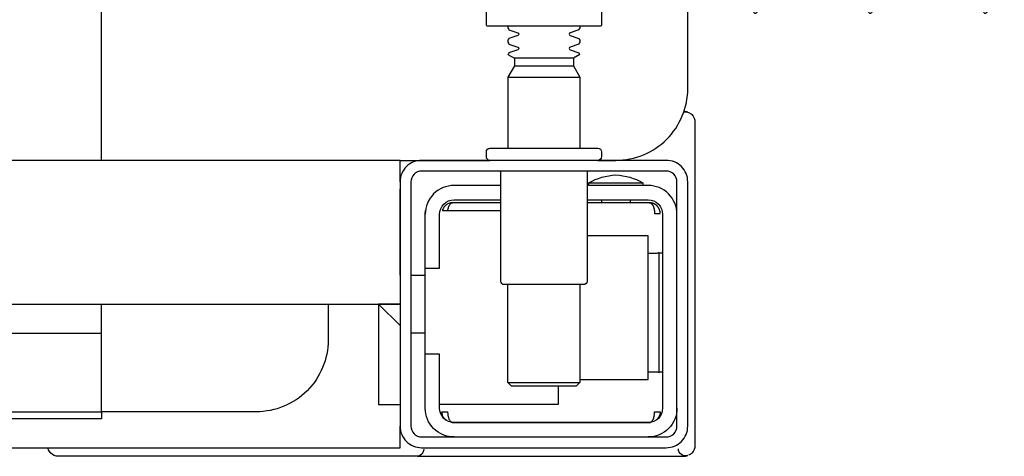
# Model space of a CAD drawing. Header units: millimetres. Extents: x 28600 to 181045, y -399112 to -163690.
# Tile 314 of 482: x 74709.65 to 74723.34, y -197751.49 to -197745.41. Entities that reach past the tile are written whole.
import ezdxf

# ---------------------------------------------------------------- set-up
doc = ezdxf.new("R2010")
doc.units = ezdxf.units.MM
doc.layers.get('0').update_dxf_attribs({"color": 8})
doc.layers.add('!!_@ wypos sanit nd', color=8, linetype='Continuous', plot=False)

# ---------------------------------------------------------------- blocks, each defined once
blk = doc.blocks.new('A$C4ebe9e89')
for points in [[(-0.15993, 0.04968), (-0.17248, 0.04968, 0.405519), (-0.172, 0.05018), (-0.172, 0.05088, 0.414214), (-0.1725, 0.05138), (-0.1875, 0.05138, 0.414214), (-0.188, 0.05088), (-0.188, 0.05018, 0.405519), (-0.18751, 0.04968), (-0.19, 0.04968, -0.414214), (-0.2, 0.05968), (-0.2, 0.13968, -0.266001), (-0.19506, 0.1483)], [(-0.188, 0.14483), (-0.188, 0.06856, 0.414214), (-0.1878, 0.06836), (-0.17545, 0.06836), (-0.1722, 0.06836, 0.414214), (-0.172, 0.06856), (-0.172, 0.07236)], [(-0.185, 0.06836), (-0.185, 0.06812, -0.050055), (-0.18485, 0.06786), (-0.18364, 0.06745, -0.719897), (-0.18364, 0.06707), (-0.18485, 0.06666, -0.050055), (-0.185, 0.0664), (-0.185, 0.06612, -0.050055), (-0.18485, 0.06586), (-0.18364, 0.06545, -0.719897), (-0.18364, 0.06507), (-0.18485, 0.06466, -0.050055), (-0.185, 0.0644), (-0.1841, 0.06388), (-0.1841, 0.06282), (-0.185, 0.06126), (-0.185, 0.05138)], [(-0.175, 0.06836), (-0.175, 0.06812, 0.050055), (-0.17514, 0.06786), (-0.17636, 0.06745, 0.719897), (-0.17636, 0.06707), (-0.17514, 0.06666, 0.050055), (-0.175, 0.0664), (-0.175, 0.06612, 0.050055), (-0.17514, 0.06586), (-0.17636, 0.06545, 0.719897), (-0.17636, 0.06507), (-0.17514, 0.06466, 0.050055), (-0.175, 0.0644), (-0.1759, 0.06388), (-0.1759, 0.06282), (-0.175, 0.06126), (-0.175, 0.05138)], [(-0.20011, 0.05634, 0.091301), (-0.20055, 0.05604, 0.198909), (-0.20099, 0.05497)], [(-0.19944, 0.0564, 0.170835), (-0.20011, 0.05634)], [(-0.186, 0.04818), (-0.186, 0.03288, 0.414214), (-0.1855, 0.03238), (-0.1745, 0.03238, 0.414214), (-0.174, 0.03288), (-0.174, 0.04818)], [(-0.1985, 0.04218, -0.414214), (-0.1945, 0.04618), (-0.18625, 0.04618), (-0.18625, 0.04656), (-0.19375, 0.04656), (-0.19375, 0.04618)], [(-0.18625, 0.04656, 0.119096), (-0.19, 0.04764, 0.119096), (-0.19375, 0.04656)], [(-0.174, 0.04618), (-0.1675, 0.04618, -0.414214), (-0.1635, 0.04218), (-0.16353, 0.04268)], [(-0.186, 0.04418), (-0.1945, 0.04418, 0.414214), (-0.1965, 0.04218), (-0.1965, 0.01518, 0.414214), (-0.1945, 0.01318), (-0.1675, 0.01318, 0.414214), (-0.1655, 0.01518), (-0.1655, 0.02268), (-0.1635, 0.02268), (-0.1635, 0.04218)], [(-0.1635, 0.03468), (-0.1655, 0.03468), (-0.1655, 0.04218, 0.414214), (-0.1675, 0.04418), (-0.174, 0.04418)], [(-0.1945, 0.02025), (-0.19515, 0.02024), (-0.19542, 0.02024), (-0.1956, 0.02024), (-0.19567, 0.02024, 0.116465), (-0.19589, 0.02018), (-0.19601, 0.02013), (-0.19601, 0.03683), (-0.19589, 0.03678, 0.116465), (-0.19567, 0.03672), (-0.19542, 0.03672), (-0.19515, 0.03672), (-0.1945, 0.03671)], [(-0.15, 0.02968), (-0.15, 0.02468, 0.414214), (-0.14, 0.01468), (-0.11847, 0.01468), (-0.11847, 0.02968)], [(-0.1675, 0.01118, 0.414214), (-0.1635, 0.01518), (-0.1635, 0.02268)], [(-0.1985, 0.01518, 0.414214), (-0.1945, 0.01118)], [(-0.20099, 0.00998, 0.198909), (-0.20055, 0.00892, 0.091301), (-0.20011, 0.00862)], [(-0.1633, 0.00948, 0.412536), (-0.1623, 0.00848), (-0.1125, 0.00848), (-0.11221, 0.00851), (-0.11193, 0.0086), (-0.11168, 0.00873), (-0.11145, 0.00892), (-0.11126, 0.00914), (-0.11112, 0.0094), (-0.11104, 0.00968)], [(-0.16237, 0.00849), (-0.16249, 0.00849), (-0.16269, 0.00849), (-0.16294, 0.00849), (-0.16323, 0.00849), (-0.16357, 0.00849), (-0.16393, 0.00849), (-0.16428, 0.00849), (-0.19771, 0.00849), (-0.19841, 0.00849), (-0.19903, 0.00849), (-0.19948, 0.00849), (-0.19961, 0.00849), (-0.19973, 0.00851), (-0.19984, 0.00853), (-0.20003, 0.00859, 0.517033), (-0.1987, 0.00952)]]:
    blk.add_lwpolyline(points, format="xyb")
for points in [[(-0.11847, 0.04968), (-0.11847, 0.13968), (0.11153, 0.13968), (0.11153, 0.04968)], [(-0.1841, 0.06388), (-0.1759, 0.06388)], [(-0.1759, 0.06282), (-0.1841, 0.06282)], [(-0.175, 0.06126), (-0.185, 0.06126)], [(-0.20001, 0.05638), (-0.19987, 0.05642), (-0.19976, 0.05645), (-0.19962, 0.05647), (-0.19948, 0.05647)], [(-0.20099, 0.05497), (-0.20099, 0.00998)], [(-0.16, 0.04668), (-0.16, 0.04968), (0.16, 0.04968), (0.16, 0.04668)], [(-0.16, 0.03368), (-0.16, 0.04568)], [(-0.192, 0.04418), (-0.192, 0.04378)], [(-0.188, 0.04418), (-0.188, 0.04378)], [(-0.19478, 0.04378), (-0.186, 0.04378)], [(-0.16664, 0.04268), (-0.16666, 0.04284), (-0.16669, 0.04295), (-0.16672, 0.04306), (-0.16675, 0.04316), (-0.16679, 0.04326), (-0.16683, 0.04337), (-0.16689, 0.04346), (-0.16694, 0.04355), (-0.16701, 0.04363), (-0.1671, 0.0437), (-0.16718, 0.04375), (-0.16728, 0.04378), (-0.16718, 0.04377), (-0.16708, 0.04376), (-0.16696, 0.04373), (-0.16686, 0.0437), (-0.16677, 0.04367), (-0.16666, 0.04362), (-0.16657, 0.04357), (-0.16646, 0.0435), (-0.16636, 0.04342), (-0.16627, 0.04334), (-0.16618, 0.04324), (-0.1661, 0.04314), (-0.16603, 0.04303), (-0.16597, 0.04292), (-0.16592, 0.0428), (-0.16588, 0.04268), (-0.174, 0.04268)], [(-0.174, 0.04378), (-0.16722, 0.04378)], [(-0.185, 0.01918), (-0.1945, 0.01918), (-0.1945, 0.03918), (-0.186, 0.03918)], [(-0.19591, 0.03679), (-0.19602, 0.03679), (-0.19616, 0.03679), (-0.19632, 0.03679), (-0.1965, 0.03679)], [(-0.1615, 0.03368), (-0.1635, 0.03368)], [(-0.185, 0.03238), (-0.185, 0.01876), (-0.1845, 0.01826), (-0.1755, 0.01826), (-0.175, 0.01876), (-0.175, 0.03238)], [(0.16, 0.02668), (0.157, 0.02968), (0.16, 0.02968), (-0.16, 0.02968), (-0.157, 0.02968), (-0.16, 0.02668)], [(-0.157, 0.02968), (-0.157, 0.01568), (-0.16, 0.01568)], [(0.10602, 0.02968), (0.10602, 0.0256), (-0.11847, 0.0256)], [(-0.1615, 0.02568), (-0.1635, 0.02568)], [(-0.1965, 0.02017), (-0.19632, 0.02017), (-0.19616, 0.02017), (-0.19602, 0.02017), (-0.19591, 0.02017)], [(-0.175, 0.01876), (-0.185, 0.01876)], [(-0.182, 0.01826), (-0.182, 0.01568), (-0.1655, 0.01568)], [(-0.16636, 0.01353), (-0.16625, 0.01364), (-0.16618, 0.01371), (-0.16612, 0.01379), (-0.16606, 0.01388), (-0.166, 0.01398), (-0.16596, 0.01407), (-0.16592, 0.01417), (-0.16589, 0.01428), (-0.16586, 0.01438), (-0.16584, 0.01449), (-0.16583, 0.01459), (-0.16583, 0.01469), (-0.16593, 0.01468), (-0.16606, 0.01468), (-0.1663, 0.01468), (-0.1664, 0.01468), (-0.16651, 0.01468), (-0.16661, 0.01468), (-0.16661, 0.01458), (-0.16662, 0.01448), (-0.16663, 0.01438), (-0.16664, 0.01428), (-0.16665, 0.01418), (-0.16667, 0.01407), (-0.1667, 0.01397), (-0.16673, 0.01387), (-0.16676, 0.01377), (-0.1668, 0.01366), (-0.16685, 0.01356), (-0.1669, 0.01347), (-0.16697, 0.01338), (-0.16704, 0.01331), (-0.16712, 0.01325), (-0.16725, 0.01318), (-0.19475, 0.01318), (-0.19493, 0.01328), (-0.19501, 0.01336), (-0.19507, 0.01344), (-0.19513, 0.01353), (-0.19518, 0.01363), (-0.19522, 0.01372), (-0.19526, 0.01383), (-0.19529, 0.01393), (-0.19532, 0.01405), (-0.19534, 0.01415), (-0.19536, 0.01425), (-0.19537, 0.01435), (-0.19538, 0.01446), (-0.19538, 0.01458), (-0.19539, 0.01468), (-0.19617, 0.01467), (-0.19616, 0.01456), (-0.19615, 0.01446), (-0.19613, 0.01435), (-0.1961, 0.01425), (-0.19607, 0.01415), (-0.19603, 0.01405), (-0.19598, 0.01395), (-0.19592, 0.01386), (-0.19586, 0.01377), (-0.19579, 0.01369), (-0.19571, 0.01361), (-0.19563, 0.01353)], [(-0.03305, 0.00968), (-0.16, 0.00968), (-0.16, 0.01268)]]:
    blk.add_lwpolyline(points)
for points in [[(-0.2, 0.01268), (-0.2, 0.04668, -0.414214), (-0.197, 0.04968), (-0.163, 0.04968, -0.414214), (-0.16, 0.04668), (-0.16, 0.01268, -0.414214), (-0.163, 0.00968), (-0.197, 0.00968, -0.414214)], [(-0.1615, 0.04668), (-0.1615, 0.01268, -0.414214), (-0.163, 0.01118), (-0.197, 0.01118, -0.414214), (-0.1985, 0.01268), (-0.1985, 0.04668, -0.414214), (-0.197, 0.04818), (-0.163, 0.04818, -0.414214)]]:
    blk.add_lwpolyline(points, format="xyb", close=True)
for points in [[(-0.19467, 0.04378), (-0.19466, 0.04378), (-0.19466, 0.04378), (-0.19466, 0.04378), (-0.19466, 0.04378), (-0.19466, 0.04378), (-0.19466, 0.04378), (-0.19466, 0.04378), (-0.19466, 0.04378), (-0.19466, 0.04378), (-0.19466, 0.04378), (-0.19466, 0.04378), (-0.19466, 0.04378), (-0.19466, 0.04378), (-0.19466, 0.04378), (-0.19466, 0.04378), (-0.19466, 0.04378), (-0.19467, 0.04378), (-0.19467, 0.04378), (-0.19467, 0.04378), (-0.19467, 0.04378), (-0.19468, 0.04378), (-0.19468, 0.04378), (-0.19469, 0.04378), (-0.1947, 0.04378), (-0.1947, 0.04378), (-0.19471, 0.04378), (-0.19471, 0.04378), (-0.19471, 0.04378), (-0.19471, 0.04378), (-0.19472, 0.04378), (-0.19472, 0.04378), (-0.19472, 0.04377), (-0.19472, 0.04377), (-0.19473, 0.04377), (-0.19473, 0.04377), (-0.19473, 0.04377), (-0.19473, 0.04377), (-0.19473, 0.04377), (-0.19473, 0.04377), (-0.19474, 0.04377), (-0.19474, 0.04377), (-0.19474, 0.04377), (-0.19474, 0.04377), (-0.19474, 0.04377), (-0.19475, 0.04377), (-0.19475, 0.04377), (-0.19475, 0.04377), (-0.19475, 0.04377), (-0.19476, 0.04377), (-0.19476, 0.04377), (-0.19476, 0.04377), (-0.19477, 0.04376), (-0.19477, 0.04376), (-0.19477, 0.04376), (-0.19478, 0.04376), (-0.19479, 0.04376), (-0.19479, 0.04376), (-0.1948, 0.04375), (-0.19481, 0.04375), (-0.19481, 0.04375), (-0.19482, 0.04374), (-0.19483, 0.04374), (-0.19483, 0.04374), (-0.19484, 0.04373), (-0.19485, 0.04373), (-0.19485, 0.04373), (-0.19486, 0.04372), (-0.19487, 0.04372), (-0.19488, 0.04371), (-0.19488, 0.04371), (-0.19489, 0.0437), (-0.1949, 0.0437), (-0.1949, 0.04369), (-0.19491, 0.04369), (-0.19492, 0.04368), (-0.19493, 0.04368), (-0.19493, 0.04367), (-0.19494, 0.04367), (-0.19495, 0.04366), (-0.19495, 0.04366), (-0.19496, 0.04365), (-0.19497, 0.04364), (-0.19497, 0.04364), (-0.19498, 0.04363), (-0.19499, 0.04362), (-0.19499, 0.04362), (-0.195, 0.04361), (-0.19501, 0.0436), (-0.19501, 0.04359), (-0.19502, 0.04359), (-0.19503, 0.04358), (-0.19503, 0.04357), (-0.19504, 0.04356), (-0.19504, 0.04356), (-0.19505, 0.04355), (-0.19506, 0.04354), (-0.19506, 0.04353), (-0.19507, 0.04352), (-0.19508, 0.04351), (-0.19508, 0.0435), (-0.19509, 0.04349), (-0.19509, 0.04349), (-0.1951, 0.04348), (-0.19511, 0.04347), (-0.19511, 0.04346), (-0.19512, 0.04345), (-0.19512, 0.04344), (-0.19513, 0.04343), (-0.19513, 0.04342), (-0.19514, 0.04341), (-0.19515, 0.0434), (-0.19515, 0.04339), (-0.19516, 0.04338), (-0.19516, 0.04337), (-0.19517, 0.04336), (-0.19517, 0.04334), (-0.19518, 0.04333), (-0.19518, 0.04332), (-0.19519, 0.04331), (-0.19519, 0.0433), (-0.1952, 0.04329), (-0.1952, 0.04328), (-0.19521, 0.04327), (-0.19521, 0.04325), (-0.19522, 0.04324), (-0.19522, 0.04323), (-0.19523, 0.04322), (-0.19523, 0.04321), (-0.19524, 0.04319), (-0.19524, 0.04318), (-0.19525, 0.04317), (-0.19525, 0.04316), (-0.19526, 0.04313), (-0.19527, 0.04311), (-0.19527, 0.04308), (-0.19528, 0.04306), (-0.19529, 0.04303), (-0.1953, 0.043), (-0.1953, 0.04298), (-0.19531, 0.04295), (-0.19532, 0.04292), (-0.19532, 0.0429), (-0.19533, 0.04287), (-0.19533, 0.04285), (-0.19534, 0.04282), (-0.19534, 0.04279), (-0.19535, 0.04277), (-0.19535, 0.04274), (-0.19536, 0.04271), (-0.19536, 0.04269), (-0.19536, 0.04266), (-0.19537, 0.04263), (-0.19537, 0.04261), (-0.19537, 0.04258), (-0.19537, 0.04257), (-0.19537, 0.04256), (-0.19537, 0.04255), (-0.19537, 0.04255), (-0.19537, 0.04254), (-0.19538, 0.04253), (-0.19538, 0.04253), (-0.19538, 0.04252), (-0.19538, 0.04252), (-0.19538, 0.04251), (-0.19538, 0.04251), (-0.19538, 0.0425), (-0.19538, 0.04249), (-0.19538, 0.04249), (-0.19538, 0.04248), (-0.19538, 0.04248), (-0.19538, 0.04248), (-0.19538, 0.04247), (-0.19538, 0.04247), (-0.19538, 0.04246), (-0.19538, 0.04246), (-0.19538, 0.04246), (-0.19538, 0.04245), (-0.19538, 0.04245), (-0.19538, 0.04245), (-0.19538, 0.04244), (-0.19538, 0.04244), (-0.19538, 0.04244), (-0.19538, 0.04244), (-0.19538, 0.04243), (-0.19538, 0.04243), (-0.19538, 0.04243), (-0.19538, 0.04242), (-0.19538, 0.04242), (-0.19538, 0.04241), (-0.19538, 0.04241), (-0.19538, 0.0424), (-0.19538, 0.0424), (-0.19538, 0.04239), (-0.19538, 0.04239), (-0.19538, 0.04239), (-0.19538, 0.04238), (-0.19538, 0.04238), (-0.19538, 0.04237), (-0.19538, 0.04237), (-0.19538, 0.04236), (-0.19538, 0.04236), (-0.19538, 0.04235), (-0.19538, 0.04235), (-0.19538, 0.04234), (-0.19538, 0.04234), (-0.19538, 0.04234), (-0.19538, 0.04233), (-0.19538, 0.04232), (-0.19538, 0.04232), (-0.19538, 0.04231), (-0.19538, 0.04231), (-0.19538, 0.04231), (-0.19538, 0.0423), (-0.19538, 0.0423), (-0.19538, 0.04229), (-0.19538, 0.04229), (-0.19538, 0.04229), (-0.19538, 0.04229), (-0.19538, 0.04228), (-0.19538, 0.04228), (-0.19538, 0.04228), (-0.19538, 0.04228), (-0.19539, 0.04228), (-0.19539, 0.04228), (-0.19539, 0.04228), (-0.19539, 0.04227), (-0.19539, 0.04227), (-0.1954, 0.04227), (-0.1954, 0.04227), (-0.1954, 0.04227), (-0.1954, 0.04227), (-0.19541, 0.04227), (-0.19541, 0.04227), (-0.19542, 0.04227), (-0.19542, 0.04227), (-0.19543, 0.04228), (-0.19544, 0.04228), (-0.19545, 0.04228), (-0.19545, 0.04228), (-0.19546, 0.04228), (-0.19546, 0.04228), (-0.19546, 0.04228), (-0.19547, 0.04228), (-0.19548, 0.04228), (-0.19549, 0.04228), (-0.19549, 0.04228), (-0.1955, 0.04228), (-0.19551, 0.04228), (-0.19552, 0.04228), (-0.19553, 0.04228), (-0.19554, 0.04228), (-0.19555, 0.04228), (-0.19556, 0.04228), (-0.19557, 0.04228), (-0.19558, 0.04228), (-0.19559, 0.04228), (-0.19561, 0.04228), (-0.19563, 0.04228), (-0.19565, 0.04228), (-0.19568, 0.04228), (-0.1957, 0.04228), (-0.19574, 0.04228), (-0.19576, 0.04228), (-0.19578, 0.04228), (-0.19595, 0.04228), (-0.19596, 0.04228), (-0.19598, 0.04228), (-0.19599, 0.04228), (-0.196, 0.04228), (-0.19602, 0.04228), (-0.19603, 0.04228), (-0.19604, 0.04228), (-0.19605, 0.04228), (-0.19606, 0.04228), (-0.19607, 0.04228), (-0.19608, 0.04228), (-0.19609, 0.04228), (-0.1961, 0.04228), (-0.19611, 0.04228), (-0.19612, 0.04228), (-0.19613, 0.04229), (-0.19613, 0.04229), (-0.19614, 0.04229), (-0.19614, 0.04229), (-0.19615, 0.04229), (-0.19615, 0.04229), (-0.19615, 0.04229), (-0.19615, 0.04229), (-0.19616, 0.04229), (-0.19616, 0.04229), (-0.19616, 0.04228), (-0.19616, 0.04228), (-0.19616, 0.04228), (-0.19616, 0.04228), (-0.19616, 0.04228), (-0.19616, 0.04228), (-0.19616, 0.04227), (-0.19616, 0.04227), (-0.19616, 0.04227), (-0.19617, 0.04227), (-0.19617, 0.04227), (-0.19617, 0.04227), (-0.19617, 0.04227), (-0.19617, 0.04227), (-0.19617, 0.04227), (-0.19617, 0.04227), (-0.19617, 0.04228), (-0.19617, 0.04228), (-0.19617, 0.04228), (-0.19617, 0.04229), (-0.19617, 0.04229), (-0.19617, 0.04229), (-0.19617, 0.0423), (-0.19617, 0.04231), (-0.19617, 0.04232), (-0.19617, 0.04233), (-0.19617, 0.04234), (-0.19616, 0.04234), (-0.19616, 0.04234), (-0.19616, 0.04235), (-0.19616, 0.04235), (-0.19616, 0.04236), (-0.19616, 0.04236), (-0.19616, 0.04237), (-0.19616, 0.04238), (-0.19616, 0.04239), (-0.19616, 0.04239), (-0.19616, 0.0424), (-0.19616, 0.0424), (-0.19616, 0.04241), (-0.19616, 0.04241), (-0.19616, 0.04241), (-0.19616, 0.04242), (-0.19616, 0.04242), (-0.19616, 0.04243), (-0.19616, 0.04243), (-0.19616, 0.04244), (-0.19616, 0.04244), (-0.19616, 0.04245), (-0.19616, 0.04245), (-0.19616, 0.04246), (-0.19616, 0.04246), (-0.19615, 0.04246), (-0.19615, 0.04246), (-0.19615, 0.04247), (-0.19615, 0.04247), (-0.19615, 0.04248), (-0.19615, 0.04248), (-0.19615, 0.04248), (-0.19615, 0.04249), (-0.19615, 0.04249), (-0.19615, 0.0425), (-0.19615, 0.04251), (-0.19615, 0.04251), (-0.19615, 0.04252), (-0.19615, 0.04252), (-0.19614, 0.04253), (-0.19614, 0.04254), (-0.19614, 0.04254), (-0.19614, 0.04255), (-0.19614, 0.04256), (-0.19614, 0.04256), (-0.19614, 0.04257), (-0.19614, 0.04258), (-0.19613, 0.04259), (-0.19613, 0.0426), (-0.19613, 0.0426), (-0.19613, 0.04261), (-0.19612, 0.04263), (-0.19612, 0.04264), (-0.19612, 0.04266), (-0.19611, 0.04268), (-0.19611, 0.04269), (-0.1961, 0.04271), (-0.1961, 0.04273), (-0.19609, 0.04274), (-0.19609, 0.04276), (-0.19608, 0.04277), (-0.19608, 0.04279), (-0.19607, 0.04281), (-0.19606, 0.04282), (-0.19606, 0.04284), (-0.19605, 0.04285), (-0.19605, 0.04287), (-0.19604, 0.04288), (-0.19603, 0.0429), (-0.19602, 0.04291), (-0.19602, 0.04293), (-0.19601, 0.04295), (-0.196, 0.04296), (-0.19599, 0.04298), (-0.19599, 0.04299), (-0.19598, 0.043), (-0.19597, 0.04302), (-0.19596, 0.04303), (-0.19595, 0.04305), (-0.19595, 0.04306), (-0.19594, 0.04308), (-0.19593, 0.04309), (-0.19592, 0.04311), (-0.19591, 0.04312), (-0.1959, 0.04313), (-0.19589, 0.04315), (-0.19588, 0.04316), (-0.19587, 0.04317), (-0.19586, 0.04319), (-0.19585, 0.0432), (-0.19584, 0.04321), (-0.19583, 0.04323), (-0.19582, 0.04324), (-0.19581, 0.04325), (-0.1958, 0.04327), (-0.19578, 0.04328), (-0.19577, 0.04329), (-0.19576, 0.0433), (-0.19575, 0.04332), (-0.19574, 0.04333), (-0.19573, 0.04334), (-0.19571, 0.04335), (-0.1957, 0.04336), (-0.19569, 0.04338), (-0.19568, 0.04339), (-0.19567, 0.0434), (-0.19565, 0.04341), (-0.19564, 0.04342), (-0.19563, 0.04343), (-0.19561, 0.04344), (-0.1956, 0.04345), (-0.19559, 0.04346), (-0.19557, 0.04347), (-0.19556, 0.04348), (-0.19555, 0.04349), (-0.19553, 0.0435), (-0.19552, 0.04351), (-0.19551, 0.04352), (-0.19549, 0.04353), (-0.19548, 0.04354), (-0.19546, 0.04355), (-0.19545, 0.04356), (-0.19543, 0.04357), (-0.19542, 0.04358), (-0.19541, 0.04358), (-0.19539, 0.04359), (-0.19538, 0.0436), (-0.19536, 0.04361), (-0.19535, 0.04362), (-0.19533, 0.04362), (-0.19532, 0.04363), (-0.1953, 0.04364), (-0.19529, 0.04365), (-0.19527, 0.04365), (-0.19525, 0.04366), (-0.19524, 0.04367), (-0.19522, 0.04367), (-0.19521, 0.04368), (-0.19519, 0.04368), (-0.19518, 0.04369), (-0.19516, 0.0437), (-0.19514, 0.0437), (-0.19513, 0.04371), (-0.19511, 0.04371), (-0.1951, 0.04372), (-0.19508, 0.04372), (-0.19506, 0.04373), (-0.19505, 0.04373), (-0.19503, 0.04373), (-0.19501, 0.04374), (-0.195, 0.04374), (-0.19498, 0.04375), (-0.19496, 0.04375), (-0.19495, 0.04375), (-0.19493, 0.04376), (-0.19491, 0.04376), (-0.19491, 0.04376), (-0.1949, 0.04376), (-0.19489, 0.04376), (-0.19488, 0.04376), (-0.19487, 0.04377), (-0.19486, 0.04377), (-0.19485, 0.04377), (-0.19483, 0.04377), (-0.19482, 0.04377), (-0.19481, 0.04377), (-0.1948, 0.04377), (-0.19479, 0.04377), (-0.19479, 0.04377), (-0.19478, 0.04377), (-0.19478, 0.04378), (-0.19477, 0.04378), (-0.19476, 0.04378), (-0.19475, 0.04378), (-0.19475, 0.04378), (-0.19474, 0.04378), (-0.19474, 0.04378), (-0.19473, 0.04378), (-0.19473, 0.04378), (-0.19471, 0.04378), (-0.1947, 0.04378), (-0.1947, 0.04378), (-0.19469, 0.04378), (-0.19469, 0.04378), (-0.19469, 0.04378), (-0.19469, 0.04378), (-0.19469, 0.04378), (-0.19468, 0.04378), (-0.19468, 0.04378), (-0.19468, 0.04378), (-0.19467, 0.04378), (-0.19467, 0.04378), (-0.19467, 0.04378), (-0.19467, 0.04378)], [(-0.11847, 0.01368), (0.11153, 0.01368), (0.11153, 0.01468), (-0.11847, 0.01468)]]:
    blk.add_lwpolyline(points, close=True)
for centre in [(-0.24136, 0.12581), (-0.22538, 0.12581), (-0.20939, 0.12581)]:
    blk.add_ellipse(centre, major_axis=(0, 0.0557), ratio=0.04256, start_param=0.705617, end_param=3.691026)

msp = doc.modelspace()

# ---------------------------------------------------------------- block references
at = {"layer": '!!_@ wypos sanit nd', "xscale": -100, "yscale": 100, "zscale": 100}
msp.add_blockref('A$C4ebe9e89', (74698.9351, -197752.33536), dxfattribs=at)

doc.saveas('drawing.dxf')
